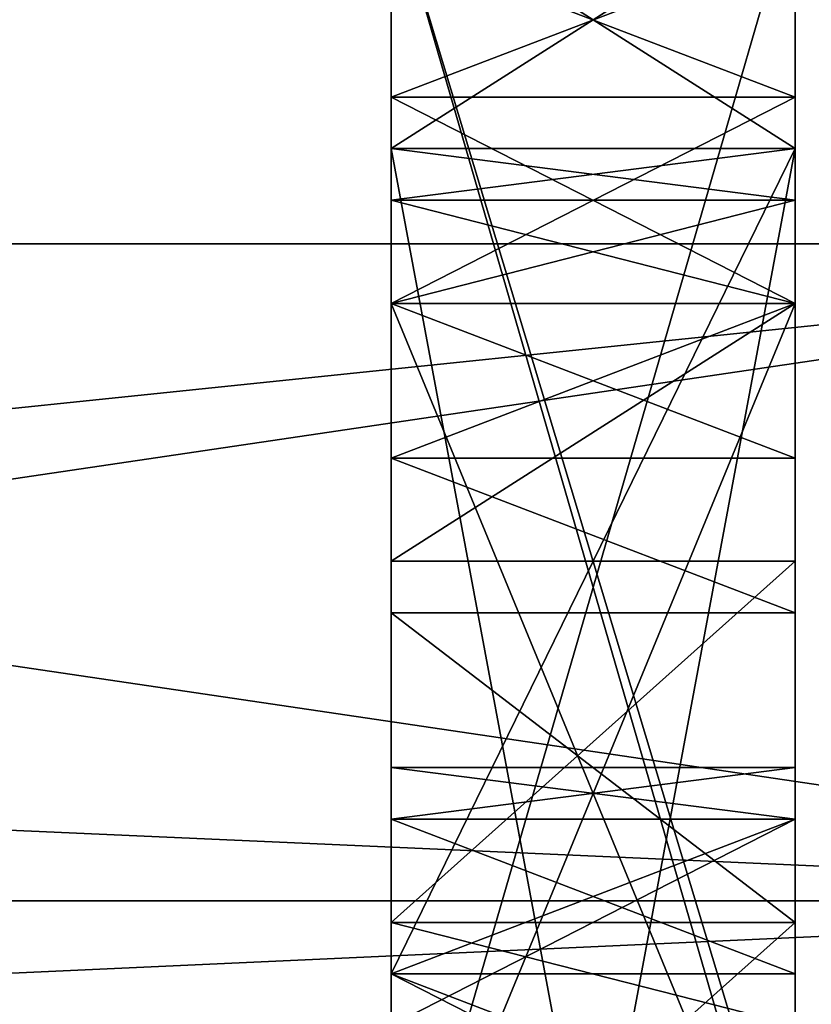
# Model space of a CAD drawing. Header units: millimetres. Extents: x -52 to 107, y -6 to 112.
# Tile 298 of 354: x 99.54 to 100.52, y 16.373 to 17.592. Entities that reach past the tile are written whole.
import ezdxf

# ---------------------------------------------------------------- set-up
doc = ezdxf.new("R2010")
doc.units = ezdxf.units.MM
doc.header["$LTSCALE"] = 65.185185
for name, color, linetype in [('3558', 7, 'CONTINUOUS'), ('3559', 7, 'CONTINUOUS'), ('3567', 7, 'CONTINUOUS'), ('3640', 7, 'CONTINUOUS'), ('3646', 7, 'CONTINUOUS'), ('3698', 7, 'CONTINUOUS'), ('3699', 7, 'CONTINUOUS'), ('3715', 7, 'CONTINUOUS'), ('3719', 7, 'CONTINUOUS'), ('3720', 7, 'CONTINUOUS'), ('3750', 7, 'CONTINUOUS'), ('3751', 7, 'CONTINUOUS'), ('3752', 7, 'CONTINUOUS'), ('3753', 7, 'CONTINUOUS'), ('3754', 7, 'CONTINUOUS'), ('3755', 7, 'CONTINUOUS'), ('3756', 7, 'CONTINUOUS'), ('3757', 7, 'CONTINUOUS'), ('3758', 7, 'CONTINUOUS'), ('3760', 7, 'CONTINUOUS'), ('3762', 7, 'CONTINUOUS'), ('3763', 7, 'CONTINUOUS'), ('3764', 7, 'CONTINUOUS'), ('3765', 7, 'CONTINUOUS'), ('3766', 7, 'CONTINUOUS'), ('3767', 7, 'CONTINUOUS'), ('3768', 7, 'CONTINUOUS'), ('3769', 7, 'CONTINUOUS'), ('3770', 7, 'CONTINUOUS'), ('3771', 7, 'CONTINUOUS'), ('3772', 7, 'CONTINUOUS'), ('3773', 7, 'CONTINUOUS'), ('3774', 7, 'CONTINUOUS'), ('3775', 7, 'CONTINUOUS'), ('3776', 7, 'CONTINUOUS'), ('3777', 7, 'CONTINUOUS'), ('3778', 7, 'CONTINUOUS'), ('3779', 7, 'CONTINUOUS'), ('3780', 7, 'CONTINUOUS'), ('3781', 7, 'CONTINUOUS'), ('3785', 7, 'CONTINUOUS'), ('3786', 7, 'CONTINUOUS'), ('3787', 7, 'CONTINUOUS'), ('3788', 7, 'CONTINUOUS'), ('3789', 7, 'CONTINUOUS'), ('3822', 7, 'CONTINUOUS'), ('3824', 7, 'CONTINUOUS'), ('3825', 7, 'CONTINUOUS'), ('3826', 7, 'CONTINUOUS'), ('3828', 7, 'CONTINUOUS'), ('3829', 7, 'CONTINUOUS'), ('3830', 7, 'CONTINUOUS'), ('3860', 7, 'CONTINUOUS'), ('3884', 7, 'CONTINUOUS'), ('3889', 7, 'CONTINUOUS'), ('3899', 7, 'CONTINUOUS'), ('3900', 7, 'CONTINUOUS'), ('3901', 7, 'CONTINUOUS')]:
    doc.layers.add(name, color=color, linetype=linetype)

msp = doc.modelspace()

# ---------------------------------------------------------------- linework, layer by layer
at = {"layer": '3558', "linetype": 'CONTINUOUS'}
for points in [[(100.5, 5.5013), (100.5, 27.0013), (100.5, 15.8364, -0.125), (100.5, 5.5013)], [(100.5, 27.0013), (100.5, 5.5013), (100.5, 16.0279, 0.375), (100.5, 27.0013)], [(100.5, 15.8364, -0.125), (100.5, 27.0013), (100.5, 17.7513, -0.25), (100.5, 15.8364, -0.125)], [(100.5, 17.0491, 2.5), (100.5, 27.0013), (100.5, 17.2406, 2.4375), (100.5, 17.0491, 2.5)], [(100.5, 27.0013), (100.5, 17.0491, 2.5), (100.5, 17.4321, 3.125), (100.5, 27.0013)], [(100.5, 17.2406, 2.4375), (100.5, 27.0013), (100.5, 17.4959, 2.25), (100.5, 17.2406, 2.4375)], [(100.5, 17.4959, 2.25), (100.5, 27.0013), (100.5, 17.6874, 1.9375), (100.5, 17.4959, 2.25)], [(100.5, 17.6874, 1.0625), (100.5, 27.0013), (100.5, 17.4959, 0.75), (100.5, 17.6874, 1.0625)], [(100.5, 17.4959, 0.75), (100.5, 27.0013), (100.5, 17.2406, 0.5625), (100.5, 17.4959, 0.75)], [(100.5, 17.2406, 0.5625), (100.5, 27.0013), (100.5, 16.9215, 0.4375), (100.5, 17.2406, 0.5625)], [(100.5, 16.9215, 0.4375), (100.5, 27.0013), (100.5, 16.4747, 0.375), (100.5, 16.9215, 0.4375)], [(100.5, 16.4747, 0.375), (100.5, 27.0013), (100.5, 16.0279, 0.375), (100.5, 16.4747, 0.375)], [(100.5, 17.7513, 3.125), (100.5, 27.0013), (100.5, 17.4321, 3.125), (100.5, 17.7513, 3.125)], [(100.5, 19.5732, -10.2238), (100.5, 7.5544, -6.3187), (100.5, 24.9482, -6.3187), (100.5, 19.5732, -10.2238)], [(100.5, 24.9482, -6.3187), (100.5, 7.5544, -6.3187), (100.5, 15.6449, -5.375), (100.5, 24.9482, -6.3187)], [(100.5, 24.9482, -6.3187), (100.5, 17.7513, -3.5), (100.5, 15.5172, -2.375), (100.5, 24.9482, -6.3187)], [(100.5, 17.7513, -3.875), (100.5, 24.9482, -6.3187), (100.5, 16.0279, -5.375), (100.5, 17.7513, -3.875)], [(100.5, 16.0279, -5.375), (100.5, 24.9482, -6.3187), (100.5, 15.6449, -5.375), (100.5, 16.0279, -5.375)], [(100.5, 24.9482, -6.3187), (100.5, 15.5172, -2.375), (100.5, 16.0917, -2.375), (100.5, 24.9482, -6.3187)], [(100.5, 17.7513, -2.375), (100.5, 24.9482, -6.3187), (100.5, 16.0917, -2.375), (100.5, 17.7513, -2.375)], [(100.5, 19.5732, 10.2238), (100.5, 24.9482, 6.3187), (100.5, 12.9293, 10.2238), (100.5, 19.5732, 10.2238)], [(100.5, 12.9293, 10.2238), (100.5, 24.9482, 6.3187), (100.5, 7.5544, 6.3187), (100.5, 12.9293, 10.2238)], [(100.5, 7.5544, 6.3187), (100.5, 24.9482, 6.3187), (100.5, 17.7513, 5.375), (100.5, 7.5544, 6.3187)], [(100.5, 12.9293, -10.2238), (100.5, 7.5544, -6.3187), (100.5, 19.5732, -10.2238), (100.5, 12.9293, -10.2238)], [(100.5, 17.4321, 5.375), (100.5, 7.5544, 6.3187), (100.5, 17.7513, 5.375), (100.5, 17.4321, 5.375)], [(100.5, 16.0279, -3.5), (100.5, 16.0279, -2.875), (100.5, 17.7513, -3.5), (100.5, 16.0279, -3.5)], [(100.5, 17.7513, -3.5), (100.5, 16.0279, -2.875), (100.5, 15.5172, -2.375), (100.5, 17.7513, -3.5)], [(100.5, 17.4321, -0.25), (100.5, 15.8364, -0.125), (100.5, 17.7513, -0.25), (100.5, 17.4321, -0.25)], [(100.5, 7.5544, 6.3187), (100.5, 17.4321, 5.375), (100.5, 14.7513, 4.125), (100.5, 7.5544, 6.3187)], [(100.5, 16.1555, -0.25), (100.5, 15.8364, -0.125), (100.5, 17.4321, -0.25), (100.5, 16.1555, -0.25)], [(100.5, 16.4108, -0.4375), (100.5, 16.1555, -0.25), (100.5, 17.4321, -0.25), (100.5, 16.4108, -0.4375)], [(100.5, 16.6023, -0.75), (100.5, 16.4108, -0.4375), (100.5, 17.4321, -2.0625), (100.5, 16.6023, -0.75)], [(100.5, 17.4321, -2.0625), (100.5, 16.4108, -0.4375), (100.5, 17.4321, -0.25), (100.5, 17.4321, -2.0625)], [(100.5, 16.6662, -1.0625), (100.5, 16.6023, -0.75), (100.5, 17.4321, -2.0625), (100.5, 16.6662, -1.0625)], [(100.5, 16.6662, -1.4375), (100.5, 16.6662, -1.0625), (100.5, 17.4321, -2.0625), (100.5, 16.6662, -1.4375)], [(100.5, 16.6023, -1.75), (100.5, 16.6662, -1.4375), (100.5, 17.4321, -2.0625), (100.5, 16.6023, -1.75)], [(100.5, 16.4108, -2.0625), (100.5, 16.6023, -1.75), (100.5, 17.4321, -2.0625), (100.5, 16.4108, -2.0625)], [(100.5, 16.6662, 1.6875), (100.5, 16.6023, 2), (100.5, 17.4321, 1.6875), (100.5, 16.6662, 1.6875)], [(100.5, 17.4321, 1.6875), (100.5, 16.6023, 2), (100.5, 17.3683, 1.875), (100.5, 17.4321, 1.6875)], [(100.5, 16.6662, 1.375), (100.5, 16.6662, 1.6875), (100.5, 17.4321, 1.3125), (100.5, 16.6662, 1.375)], [(100.5, 17.4321, 1.3125), (100.5, 16.6662, 1.6875), (100.5, 17.4321, 1.6875), (100.5, 17.4321, 1.3125)], [(100.5, 17.3683, 1.125), (100.5, 16.6662, 1.375), (100.5, 17.4321, 1.3125), (100.5, 17.3683, 1.125)], [(100.5, 17.0491, 2.5), (100.5, 15.9002, 2.625), (100.5, 17.4321, 3.125), (100.5, 17.0491, 2.5)], [(100.5, 17.4321, 3.125), (100.5, 15.9002, 2.625), (100.5, 14.7513, 3.75), (100.5, 17.4321, 3.125)], [(100.5, 17.4321, 5), (100.5, 17.4321, 3.125), (100.5, 14.7513, 3.75), (100.5, 17.4321, 5)], [(100.5, 17.3683, 1.875), (100.5, 16.6023, 2), (100.5, 17.2406, 2.0625), (100.5, 17.3683, 1.875)], [(100.5, 16.6023, 1.0625), (100.5, 16.6662, 1.375), (100.5, 17.3683, 1.125), (100.5, 16.6023, 1.0625)], [(100.5, 17.2406, 0.9375), (100.5, 16.6023, 1.0625), (100.5, 17.3683, 1.125), (100.5, 17.2406, 0.9375)], [(100.5, 16.6023, 2), (100.5, 16.4108, 2.3125), (100.5, 17.2406, 2.0625), (100.5, 16.6023, 2)], [(100.5, 17.2406, 2.0625), (100.5, 16.4108, 2.3125), (100.5, 17.0491, 2.1875), (100.5, 17.2406, 2.0625)], [(100.5, 17.0491, 0.8125), (100.5, 16.6023, 1.0625), (100.5, 17.2406, 0.9375), (100.5, 17.0491, 0.8125)], [(100.5, 16.4108, 2.3125), (100.5, 16.2193, 2.5), (100.5, 17.0491, 2.1875), (100.5, 16.4108, 2.3125)], [(100.5, 17.0491, 2.1875), (100.5, 16.2193, 2.5), (100.5, 17.0491, 2.5), (100.5, 17.0491, 2.1875)], [(100.5, 17.0491, 2.5), (100.5, 16.2193, 2.5), (100.5, 15.9002, 2.625), (100.5, 17.0491, 2.5)], [(100.5, 16.8576, 0.75), (100.5, 16.6023, 1.0625), (100.5, 17.0491, 0.8125), (100.5, 16.8576, 0.75)], [(100.5, 16.4747, 0.6875), (100.5, 16.6023, 1.0625), (100.5, 16.8576, 0.75), (100.5, 16.4747, 0.6875)], [(100.5, 16.347, 0.6875), (100.5, 16.6023, 1.0625), (100.5, 16.4747, 0.6875), (100.5, 16.347, 0.6875)]]:
    msp.add_3dface(points, dxfattribs=at)
at = {"layer": '3559', "linetype": 'CONTINUOUS'}
for points in [[(100.5, 19.5732, 10.2238), (100.5, 12.9293, 10.2238), (94.5, 17.7513, 10.6448), (100.5, 19.5732, 10.2238)], [(94.5, 17.7513, 10.6448), (100.5, 12.9293, 10.2238), (94.5, 16.2513, 10.75), (94.5, 17.7513, 10.6448)]]:
    msp.add_3dface(points, dxfattribs=at)
at = {"layer": '3567', "linetype": 'CONTINUOUS'}
for points in [[(100.5, 12.9293, -10.2238), (100.5, 19.5732, -10.2238), (94.5, 14.7513, -10.6448), (100.5, 12.9293, -10.2238)], [(94.5, 14.7513, -10.6448), (100.5, 19.5732, -10.2238), (94.5, 16.2513, -10.75), (94.5, 14.7513, -10.6448)], [(94.5, 16.2513, -10.75), (100.5, 19.5732, -10.2238), (94.5, 17.7513, -10.6448), (94.5, 16.2513, -10.75)]]:
    msp.add_3dface(points, dxfattribs=at)
at = {"layer": '3640', "linetype": 'CONTINUOUS'}
for points in [[(100, 17.7513, -3.5), (100, 17.7513, -3.875), (100, 16.0279, -5.375), (100, 17.7513, -3.5)], [(100, 16.0279, -3.5), (100, 17.7513, -3.5), (100, 16.0279, -3.875), (100, 16.0279, -3.5)], [(100, 17.7513, -3.5), (100, 16.0279, -5.375), (100, 17.2406, -3.875), (100, 17.7513, -3.5)], [(100, 16.0279, -3.875), (100, 17.7513, -3.5), (100, 17.2406, -3.875), (100, 16.0279, -3.875)], [(100, 16.0279, -5.375), (100, 16.0279, -4.9375), (100, 17.2406, -3.875), (100, 16.0279, -5.375)]]:
    msp.add_3dface(points, dxfattribs=at)
at = {"layer": '3646', "linetype": 'CONTINUOUS'}
for points in [[(100.5, 16.0279, -3.5), (100.5, 17.7513, -3.5), (100, 16.0279, -3.5), (100.5, 16.0279, -3.5)], [(100.5, 17.7513, -3.5), (100, 17.7513, -3.5), (100, 16.0279, -3.5), (100.5, 17.7513, -3.5)]]:
    msp.add_3dface(points, dxfattribs=at)
at = {"layer": '3698', "linetype": 'CONTINUOUS'}
for points in [[(101.5, 16.5013, -15.933), (101.5, 16.2513, -16), (96, 16.5013, -15.933), (101.5, 16.5013, -15.933)], [(96, 16.5013, -15.933), (101.5, 16.2513, -16), (96, 16.2513, -16), (96, 16.5013, -15.933)]]:
    msp.add_3dface(points, dxfattribs=at)
at = {"layer": '3699', "linetype": 'CONTINUOUS'}
for points in [[(96, 16.745, -15.7923), (101.5, 17.3145, -15.4635), (96, 16.5013, -15.933), (96, 16.745, -15.7923)], [(101.5, 17.3145, -15.4635), (96, 16.745, -15.7923), (96, 17.3145, -15.4635), (101.5, 17.3145, -15.4635)], [(101.5, 17.3145, -15.4635), (101.5, 16.5013, -15.933), (96, 16.5013, -15.933), (101.5, 17.3145, -15.4635)]]:
    msp.add_3dface(points, dxfattribs=at)
at = {"layer": '3715', "linetype": 'CONTINUOUS'}
for points in [[(100.5, 17.7513, -3.875), (100.5, 16.0279, -5.375), (100, 17.7513, -3.875), (100.5, 17.7513, -3.875)], [(100, 17.7513, -3.875), (100.5, 16.0279, -5.375), (100, 16.0279, -5.375), (100, 17.7513, -3.875)]]:
    msp.add_3dface(points, dxfattribs=at)
at = {"layer": '3719', "linetype": 'CONTINUOUS'}
for points in [[(100, 17.2406, -3.875), (100, 16.0279, -4.9375), (100.5, 17.2406, -3.875), (100, 17.2406, -3.875)], [(100, 16.0279, -4.9375), (100.5, 16.0279, -4.9375), (100.5, 17.2406, -3.875), (100, 16.0279, -4.9375)]]:
    msp.add_3dface(points, dxfattribs=at)
at = {"layer": '3720', "linetype": 'CONTINUOUS'}
for points in [[(100, 16.0279, -3.875), (100, 17.2406, -3.875), (100.5, 16.0279, -3.875), (100, 16.0279, -3.875)], [(100, 17.2406, -3.875), (100.5, 17.2406, -3.875), (100.5, 16.0279, -3.875), (100, 17.2406, -3.875)]]:
    msp.add_3dface(points, dxfattribs=at)
at = {"layer": '3750', "linetype": 'CONTINUOUS'}
for points in [[(100.5, 16.1555, -0.25), (100.5, 16.4108, -0.4375), (100, 16.4108, -0.4375), (100.5, 16.1555, -0.25)], [(100, 16.1555, -0.25), (100.5, 16.1555, -0.25), (100, 16.4108, -0.4375), (100, 16.1555, -0.25)]]:
    msp.add_3dface(points, dxfattribs=at)
at = {"layer": '3751', "linetype": 'CONTINUOUS'}
for points in [[(100.5, 16.4108, -0.4375), (100.5, 16.6023, -0.75), (100, 16.6023, -0.75), (100.5, 16.4108, -0.4375)], [(100, 16.4108, -0.4375), (100.5, 16.4108, -0.4375), (100, 16.6023, -0.75), (100, 16.4108, -0.4375)]]:
    msp.add_3dface(points, dxfattribs=at)
at = {"layer": '3752', "linetype": 'CONTINUOUS'}
for points in [[(100.5, 16.6023, -0.75), (100.5, 16.6662, -1.0625), (100, 16.6662, -1.0625), (100.5, 16.6023, -0.75)], [(100, 16.6023, -0.75), (100.5, 16.6023, -0.75), (100, 16.6662, -1.0625), (100, 16.6023, -0.75)]]:
    msp.add_3dface(points, dxfattribs=at)
at = {"layer": '3753', "linetype": 'CONTINUOUS'}
for points in [[(100.5, 16.6662, -1.0625), (100.5, 16.6662, -1.4375), (100, 16.6662, -1.4375), (100.5, 16.6662, -1.0625)], [(100, 16.6662, -1.0625), (100.5, 16.6662, -1.0625), (100, 16.6662, -1.4375), (100, 16.6662, -1.0625)]]:
    msp.add_3dface(points, dxfattribs=at)
at = {"layer": '3754', "linetype": 'CONTINUOUS'}
for points in [[(100.5, 16.6662, -1.4375), (100.5, 16.6023, -1.75), (100, 16.6023, -1.75), (100.5, 16.6662, -1.4375)], [(100, 16.6662, -1.4375), (100.5, 16.6662, -1.4375), (100, 16.6023, -1.75), (100, 16.6662, -1.4375)]]:
    msp.add_3dface(points, dxfattribs=at)
at = {"layer": '3755', "linetype": 'CONTINUOUS'}
for points in [[(100.5, 16.6023, -1.75), (100.5, 16.4108, -2.0625), (100, 16.4108, -2.0625), (100.5, 16.6023, -1.75)], [(100, 16.6023, -1.75), (100.5, 16.6023, -1.75), (100, 16.4108, -2.0625), (100, 16.6023, -1.75)]]:
    msp.add_3dface(points, dxfattribs=at)
at = {"layer": '3756', "linetype": 'CONTINUOUS'}
for points in [[(100.5, 16.4108, -2.0625), (100.5, 17.4321, -2.0625), (100, 16.4108, -2.0625), (100.5, 16.4108, -2.0625)], [(100, 16.4108, -2.0625), (100.5, 17.4321, -2.0625), (100, 17.4321, -2.0625), (100, 16.4108, -2.0625)]]:
    msp.add_3dface(points, dxfattribs=at)
at = {"layer": '3757', "linetype": 'CONTINUOUS'}
for points in [[(100.5, 17.4321, -2.0625), (100.5, 17.4321, -0.25), (100, 17.4321, -2.0625), (100.5, 17.4321, -2.0625)], [(100, 17.4321, -2.0625), (100.5, 17.4321, -0.25), (100, 17.4321, -0.25), (100, 17.4321, -2.0625)]]:
    msp.add_3dface(points, dxfattribs=at)
at = {"layer": '3758', "linetype": 'CONTINUOUS'}
for points in [[(100.5, 17.4321, -0.25), (100.5, 17.7513, -0.25), (100, 17.7513, -0.25), (100.5, 17.4321, -0.25)], [(100, 17.4321, -0.25), (100.5, 17.4321, -0.25), (100, 17.7513, -0.25), (100, 17.4321, -0.25)]]:
    msp.add_3dface(points, dxfattribs=at)
at = {"layer": '3760', "linetype": 'CONTINUOUS'}
for points in [[(100.5, 17.7513, -2.375), (100.5, 16.0917, -2.375), (100, 17.7513, -2.375), (100.5, 17.7513, -2.375)], [(100, 17.7513, -2.375), (100.5, 16.0917, -2.375), (100, 16.0917, -2.375), (100, 17.7513, -2.375)]]:
    msp.add_3dface(points, dxfattribs=at)
at = {"layer": '3762', "linetype": 'CONTINUOUS'}
for points in [[(100.5, 16.2193, 2.5), (100.5, 16.4108, 2.3125), (100, 16.4108, 2.3125), (100.5, 16.2193, 2.5)], [(100, 16.2193, 2.5), (100.5, 16.2193, 2.5), (100, 16.4108, 2.3125), (100, 16.2193, 2.5)]]:
    msp.add_3dface(points, dxfattribs=at)
at = {"layer": '3763', "linetype": 'CONTINUOUS'}
for points in [[(100.5, 16.4108, 2.3125), (100.5, 16.6023, 2), (100, 16.6023, 2), (100.5, 16.4108, 2.3125)], [(100, 16.4108, 2.3125), (100.5, 16.4108, 2.3125), (100, 16.6023, 2), (100, 16.4108, 2.3125)]]:
    msp.add_3dface(points, dxfattribs=at)
at = {"layer": '3764', "linetype": 'CONTINUOUS'}
for points in [[(100.5, 16.6023, 2), (100.5, 16.6662, 1.6875), (100, 16.6662, 1.6875), (100.5, 16.6023, 2)], [(100, 16.6023, 2), (100.5, 16.6023, 2), (100, 16.6662, 1.6875), (100, 16.6023, 2)]]:
    msp.add_3dface(points, dxfattribs=at)
at = {"layer": '3765', "linetype": 'CONTINUOUS'}
for points in [[(100.5, 16.6662, 1.6875), (100.5, 16.6662, 1.375), (100, 16.6662, 1.375), (100.5, 16.6662, 1.6875)], [(100, 16.6662, 1.6875), (100.5, 16.6662, 1.6875), (100, 16.6662, 1.375), (100, 16.6662, 1.6875)]]:
    msp.add_3dface(points, dxfattribs=at)
at = {"layer": '3766', "linetype": 'CONTINUOUS'}
for points in [[(100.5, 16.6662, 1.375), (100.5, 16.6023, 1.0625), (100, 16.6023, 1.0625), (100.5, 16.6662, 1.375)], [(100, 16.6662, 1.375), (100.5, 16.6662, 1.375), (100, 16.6023, 1.0625), (100, 16.6662, 1.375)]]:
    msp.add_3dface(points, dxfattribs=at)
at = {"layer": '3767', "linetype": 'CONTINUOUS'}
for points in [[(100.5, 16.6023, 1.0625), (100.5, 16.347, 0.6875), (100, 16.347, 0.6875), (100.5, 16.6023, 1.0625)], [(100, 16.6023, 1.0625), (100.5, 16.6023, 1.0625), (100, 16.347, 0.6875), (100, 16.6023, 1.0625)]]:
    msp.add_3dface(points, dxfattribs=at)
at = {"layer": '3768', "linetype": 'CONTINUOUS'}
for points in [[(100.5, 16.347, 0.6875), (100.5, 16.4747, 0.6875), (100, 16.4747, 0.6875), (100.5, 16.347, 0.6875)], [(100, 16.347, 0.6875), (100.5, 16.347, 0.6875), (100, 16.4747, 0.6875), (100, 16.347, 0.6875)]]:
    msp.add_3dface(points, dxfattribs=at)
at = {"layer": '3769', "linetype": 'CONTINUOUS'}
for points in [[(100.5, 16.4747, 0.6875), (100.5, 16.8576, 0.75), (100, 16.8576, 0.75), (100.5, 16.4747, 0.6875)], [(100, 16.4747, 0.6875), (100.5, 16.4747, 0.6875), (100, 16.8576, 0.75), (100, 16.4747, 0.6875)]]:
    msp.add_3dface(points, dxfattribs=at)
at = {"layer": '3770', "linetype": 'CONTINUOUS'}
for points in [[(100.5, 16.8576, 0.75), (100.5, 17.0491, 0.8125), (100, 17.0491, 0.8125), (100.5, 16.8576, 0.75)], [(100, 16.8576, 0.75), (100.5, 16.8576, 0.75), (100, 17.0491, 0.8125), (100, 16.8576, 0.75)]]:
    msp.add_3dface(points, dxfattribs=at)
at = {"layer": '3771', "linetype": 'CONTINUOUS'}
for points in [[(100.5, 17.0491, 0.8125), (100.5, 17.2406, 0.9375), (100, 17.2406, 0.9375), (100.5, 17.0491, 0.8125)], [(100, 17.0491, 0.8125), (100.5, 17.0491, 0.8125), (100, 17.2406, 0.9375), (100, 17.0491, 0.8125)]]:
    msp.add_3dface(points, dxfattribs=at)
at = {"layer": '3772', "linetype": 'CONTINUOUS'}
for points in [[(100.5, 17.2406, 0.9375), (100.5, 17.3683, 1.125), (100, 17.3683, 1.125), (100.5, 17.2406, 0.9375)], [(100, 17.2406, 0.9375), (100.5, 17.2406, 0.9375), (100, 17.3683, 1.125), (100, 17.2406, 0.9375)]]:
    msp.add_3dface(points, dxfattribs=at)
at = {"layer": '3773', "linetype": 'CONTINUOUS'}
for points in [[(100.5, 17.3683, 1.125), (100.5, 17.4321, 1.3125), (100, 17.4321, 1.3125), (100.5, 17.3683, 1.125)], [(100, 17.3683, 1.125), (100.5, 17.3683, 1.125), (100, 17.4321, 1.3125), (100, 17.3683, 1.125)]]:
    msp.add_3dface(points, dxfattribs=at)
at = {"layer": '3774', "linetype": 'CONTINUOUS'}
for points in [[(100.5, 17.4321, 1.3125), (100.5, 17.4321, 1.6875), (100, 17.4321, 1.6875), (100.5, 17.4321, 1.3125)], [(100, 17.4321, 1.3125), (100.5, 17.4321, 1.3125), (100, 17.4321, 1.6875), (100, 17.4321, 1.3125)]]:
    msp.add_3dface(points, dxfattribs=at)
at = {"layer": '3775', "linetype": 'CONTINUOUS'}
for points in [[(100.5, 17.4321, 1.6875), (100.5, 17.3683, 1.875), (100, 17.3683, 1.875), (100.5, 17.4321, 1.6875)], [(100, 17.4321, 1.6875), (100.5, 17.4321, 1.6875), (100, 17.3683, 1.875), (100, 17.4321, 1.6875)]]:
    msp.add_3dface(points, dxfattribs=at)
at = {"layer": '3776', "linetype": 'CONTINUOUS'}
for points in [[(100.5, 17.3683, 1.875), (100.5, 17.2406, 2.0625), (100, 17.2406, 2.0625), (100.5, 17.3683, 1.875)], [(100, 17.3683, 1.875), (100.5, 17.3683, 1.875), (100, 17.2406, 2.0625), (100, 17.3683, 1.875)]]:
    msp.add_3dface(points, dxfattribs=at)
at = {"layer": '3777', "linetype": 'CONTINUOUS'}
for points in [[(100.5, 17.2406, 2.0625), (100.5, 17.0491, 2.1875), (100, 17.0491, 2.1875), (100.5, 17.2406, 2.0625)], [(100, 17.2406, 2.0625), (100.5, 17.2406, 2.0625), (100, 17.0491, 2.1875), (100, 17.2406, 2.0625)]]:
    msp.add_3dface(points, dxfattribs=at)
at = {"layer": '3778', "linetype": 'CONTINUOUS'}
for points in [[(100.5, 17.0491, 2.1875), (100.5, 17.0491, 2.5), (100, 17.0491, 2.5), (100.5, 17.0491, 2.1875)], [(100, 17.0491, 2.1875), (100.5, 17.0491, 2.1875), (100, 17.0491, 2.5), (100, 17.0491, 2.1875)]]:
    msp.add_3dface(points, dxfattribs=at)
at = {"layer": '3779', "linetype": 'CONTINUOUS'}
for points in [[(100.5, 17.0491, 2.5), (100.5, 17.2406, 2.4375), (100, 17.2406, 2.4375), (100.5, 17.0491, 2.5)], [(100, 17.0491, 2.5), (100.5, 17.0491, 2.5), (100, 17.2406, 2.4375), (100, 17.0491, 2.5)]]:
    msp.add_3dface(points, dxfattribs=at)
at = {"layer": '3780', "linetype": 'CONTINUOUS'}
for points in [[(100.5, 17.2406, 2.4375), (100.5, 17.4959, 2.25), (100, 17.4959, 2.25), (100.5, 17.2406, 2.4375)], [(100, 17.2406, 2.4375), (100.5, 17.2406, 2.4375), (100, 17.4959, 2.25), (100, 17.2406, 2.4375)]]:
    msp.add_3dface(points, dxfattribs=at)
at = {"layer": '3781', "linetype": 'CONTINUOUS'}
for points in [[(100.5, 17.4959, 2.25), (100.5, 17.6874, 1.9375), (100, 17.6874, 1.9375), (100.5, 17.4959, 2.25)], [(100, 17.4959, 2.25), (100.5, 17.4959, 2.25), (100, 17.6874, 1.9375), (100, 17.4959, 2.25)]]:
    msp.add_3dface(points, dxfattribs=at)
at = {"layer": '3785', "linetype": 'CONTINUOUS'}
for points in [[(100.5, 17.6874, 1.0625), (100.5, 17.4959, 0.75), (100, 17.4959, 0.75), (100.5, 17.6874, 1.0625)], [(100, 17.6874, 1.0625), (100.5, 17.6874, 1.0625), (100, 17.4959, 0.75), (100, 17.6874, 1.0625)]]:
    msp.add_3dface(points, dxfattribs=at)
at = {"layer": '3786', "linetype": 'CONTINUOUS'}
for points in [[(100.5, 17.4959, 0.75), (100.5, 17.2406, 0.5625), (100, 17.2406, 0.5625), (100.5, 17.4959, 0.75)], [(100, 17.4959, 0.75), (100.5, 17.4959, 0.75), (100, 17.2406, 0.5625), (100, 17.4959, 0.75)]]:
    msp.add_3dface(points, dxfattribs=at)
at = {"layer": '3787', "linetype": 'CONTINUOUS'}
for points in [[(100.5, 17.2406, 0.5625), (100.5, 16.9215, 0.4375), (100, 16.9215, 0.4375), (100.5, 17.2406, 0.5625)], [(100, 17.2406, 0.5625), (100.5, 17.2406, 0.5625), (100, 16.9215, 0.4375), (100, 17.2406, 0.5625)]]:
    msp.add_3dface(points, dxfattribs=at)
at = {"layer": '3788', "linetype": 'CONTINUOUS'}
for points in [[(100.5, 16.9215, 0.4375), (100.5, 16.4747, 0.375), (100, 16.4747, 0.375), (100.5, 16.9215, 0.4375)], [(100, 16.9215, 0.4375), (100.5, 16.9215, 0.4375), (100, 16.4747, 0.375), (100, 16.9215, 0.4375)]]:
    msp.add_3dface(points, dxfattribs=at)
at = {"layer": '3789', "linetype": 'CONTINUOUS'}
for points in [[(100.5, 16.4747, 0.375), (100.5, 16.0279, 0.375), (100, 16.0279, 0.375), (100.5, 16.4747, 0.375)], [(100, 16.4747, 0.375), (100.5, 16.4747, 0.375), (100, 16.0279, 0.375), (100, 16.4747, 0.375)]]:
    msp.add_3dface(points, dxfattribs=at)
at = {"layer": '3822', "linetype": 'CONTINUOUS'}
for points in [[(100.5, 17.4321, 5.375), (100.5, 17.7513, 5.375), (100, 17.7513, 5.375), (100.5, 17.4321, 5.375)], [(100, 17.4321, 5.375), (100.5, 17.4321, 5.375), (100, 17.7513, 5.375), (100, 17.4321, 5.375)]]:
    msp.add_3dface(points, dxfattribs=at)
at = {"layer": '3824', "linetype": 'CONTINUOUS'}
for points in [[(100.5, 17.7513, 3.125), (100.5, 17.4321, 3.125), (100, 17.4321, 3.125), (100.5, 17.7513, 3.125)], [(100, 17.7513, 3.125), (100.5, 17.7513, 3.125), (100, 17.4321, 3.125), (100, 17.7513, 3.125)]]:
    msp.add_3dface(points, dxfattribs=at)
at = {"layer": '3825', "linetype": 'CONTINUOUS'}
for points in [[(100.5, 17.4321, 3.125), (100.5, 17.4321, 5), (100, 17.4321, 3.125), (100.5, 17.4321, 3.125)], [(100, 17.4321, 3.125), (100.5, 17.4321, 5), (100, 17.4321, 5), (100, 17.4321, 3.125)]]:
    msp.add_3dface(points, dxfattribs=at)
at = {"layer": '3826', "linetype": 'CONTINUOUS'}
for points in [[(100.5, 17.4321, 5), (100.5, 14.7513, 3.75), (100, 17.4321, 5), (100.5, 17.4321, 5)], [(100, 17.4321, 5), (100.5, 14.7513, 3.75), (100, 14.7513, 3.75), (100, 17.4321, 5)]]:
    msp.add_3dface(points, dxfattribs=at)
at = {"layer": '3828', "linetype": 'CONTINUOUS'}
for points in [[(100.5, 14.7513, 4.125), (100.5, 17.4321, 5.375), (100, 14.7513, 4.125), (100.5, 14.7513, 4.125)], [(100.5, 17.4321, 5.375), (100, 17.4321, 5.375), (100, 14.7513, 4.125), (100.5, 17.4321, 5.375)]]:
    msp.add_3dface(points, dxfattribs=at)
at = {"layer": '3829', "linetype": 'CONTINUOUS'}
for points in [[(96, 16.745, 15.7923), (101.5, 16.5013, 15.933), (96, 17.3145, 15.4635), (96, 16.745, 15.7923)], [(101.5, 16.5013, 15.933), (101.5, 17.3145, 15.4635), (96, 17.3145, 15.4635), (101.5, 16.5013, 15.933)], [(101.5, 16.5013, 15.933), (96, 16.745, 15.7923), (96, 16.5013, 15.933), (101.5, 16.5013, 15.933)]]:
    msp.add_3dface(points, dxfattribs=at)
at = {"layer": '3830', "linetype": 'CONTINUOUS'}
for points in [[(101.5, 16.2513, 16), (101.5, 16.5013, 15.933), (96, 16.2513, 16), (101.5, 16.2513, 16)], [(101.5, 16.5013, 15.933), (96, 16.5013, 15.933), (96, 16.2513, 16), (101.5, 16.5013, 15.933)]]:
    msp.add_3dface(points, dxfattribs=at)
at = {"layer": '3860', "linetype": 'CONTINUOUS'}
msp.add_3dface([(100.5, 17.2406, -3.875), (100.5, 16.0279, -4.9375), (100.5, 16.0279, -3.875), (100.5, 17.2406, -3.875)], dxfattribs=at)
at = {"layer": '3884', "linetype": 'CONTINUOUS'}
for points in [[(101.5, 17.3145, 15.4635), (101.5, 20.2629, 14.9718), (96, 17.3145, 15.4635), (101.5, 17.3145, 15.4635)], [(96, 17.3145, 15.4635), (101.5, 20.2629, 14.9718), (96, 20.2629, 14.9718), (96, 17.3145, 15.4635)]]:
    msp.add_3dface(points, dxfattribs=at)
at = {"layer": '3889', "linetype": 'CONTINUOUS'}
for points in [[(101.5, 20.2629, -14.9718), (101.5, 17.3145, -15.4635), (96, 20.2631, -14.9718), (101.5, 20.2629, -14.9718)], [(101.5, 17.3145, -15.4635), (96, 17.3145, -15.4635), (96, 20.2631, -14.9718), (101.5, 17.3145, -15.4635)]]:
    msp.add_3dface(points, dxfattribs=at)
at = {"layer": '3899', "linetype": 'CONTINUOUS'}
for points in [[(100, 17.4321, -2.0625), (100, 17.4321, -0.25), (100, 17.7513, -0.25), (100, 17.4321, -2.0625)], [(100, 17.4321, -2.0625), (100, 17.7513, -0.25), (100, 17.7513, -2.375), (100, 17.4321, -2.0625)], [(100, 17.4321, -2.0625), (100, 17.7513, -2.375), (100, 16.0917, -2.375), (100, 17.4321, -2.0625)], [(100, 16.4108, -2.0625), (100, 17.4321, -2.0625), (100, 16.0917, -2.375), (100, 16.4108, -2.0625)], [(100, 16.6023, -0.75), (100, 16.6662, -1.0625), (100, 16.6023, -1.75), (100, 16.6023, -0.75)], [(100, 16.6662, -1.0625), (100, 16.6662, -1.4375), (100, 16.6023, -1.75), (100, 16.6662, -1.0625)], [(100, 16.4108, -0.4375), (100, 16.6023, -0.75), (100, 16.4108, -2.0625), (100, 16.4108, -0.4375)], [(100, 16.6023, -0.75), (100, 16.6023, -1.75), (100, 16.4108, -2.0625), (100, 16.6023, -0.75)], [(100, 16.2832, -1.6875), (100, 16.347, -1.4375), (100, 16.4108, -2.0625), (100, 16.2832, -1.6875)], [(100, 16.2832, -1.6875), (100, 16.4108, -2.0625), (100, 16.0917, -2.375), (100, 16.2832, -1.6875)], [(100, 16.347, -1.4375), (100, 16.347, -1.0625), (100, 16.4108, -0.4375), (100, 16.347, -1.4375)], [(100, 16.347, -1.4375), (100, 16.4108, -0.4375), (100, 16.4108, -2.0625), (100, 16.347, -1.4375)], [(100, 16.347, -1.0625), (100, 16.2832, -0.8125), (100, 16.4108, -0.4375), (100, 16.347, -1.0625)], [(100, 16.2832, -0.8125), (100, 16.1555, -0.625), (100, 16.4108, -0.4375), (100, 16.2832, -0.8125)], [(100, 16.1555, -0.625), (100, 16.1555, -0.25), (100, 16.4108, -0.4375), (100, 16.1555, -0.625)]]:
    msp.add_3dface(points, dxfattribs=at)
at = {"layer": '3900', "linetype": 'CONTINUOUS'}
for points in [[(100, 17.4959, 2.25), (100, 17.6874, 1.9375), (100, 17.4959, 0.75), (100, 17.4959, 2.25)], [(100, 17.6874, 1.9375), (100, 17.6874, 1.0625), (100, 17.4959, 0.75), (100, 17.6874, 1.9375)], [(100, 17.4321, 1.3125), (100, 17.4321, 1.6875), (100, 17.4959, 2.25), (100, 17.4321, 1.3125)], [(100, 17.4321, 1.3125), (100, 17.4959, 2.25), (100, 17.4959, 0.75), (100, 17.4321, 1.3125)], [(100, 17.4321, 1.3125), (100, 17.4959, 0.75), (100, 17.2406, 0.5625), (100, 17.4321, 1.3125)], [(100, 17.4321, 1.6875), (100, 17.3683, 1.875), (100, 17.4959, 2.25), (100, 17.4321, 1.6875)], [(100, 17.3683, 1.875), (100, 17.2406, 2.0625), (100, 17.4959, 2.25), (100, 17.3683, 1.875)], [(100, 17.2406, 2.0625), (100, 17.2406, 2.4375), (100, 17.4959, 2.25), (100, 17.2406, 2.0625)], [(100, 17.3683, 1.125), (100, 17.4321, 1.3125), (100, 17.2406, 0.5625), (100, 17.3683, 1.125)], [(100, 17.2406, 0.9375), (100, 17.3683, 1.125), (100, 17.2406, 0.5625), (100, 17.2406, 0.9375)], [(100, 17.0491, 0.8125), (100, 17.2406, 0.9375), (100, 16.9215, 0.4375), (100, 17.0491, 0.8125)], [(100, 17.2406, 0.9375), (100, 17.2406, 0.5625), (100, 16.9215, 0.4375), (100, 17.2406, 0.9375)], [(100, 17.2406, 2.0625), (100, 17.0491, 2.1875), (100, 17.2406, 2.4375), (100, 17.2406, 2.0625)], [(100, 17.0491, 2.1875), (100, 17.0491, 2.5), (100, 17.2406, 2.4375), (100, 17.0491, 2.1875)], [(100, 16.8576, 0.75), (100, 17.0491, 0.8125), (100, 16.9215, 0.4375), (100, 16.8576, 0.75)], [(100, 16.8576, 0.75), (100, 16.9215, 0.4375), (100, 16.4747, 0.375), (100, 16.8576, 0.75)], [(100, 16.4747, 0.6875), (100, 16.8576, 0.75), (100, 16.4747, 0.375), (100, 16.4747, 0.6875)], [(100, 16.6023, 2), (100, 16.6662, 1.6875), (100, 16.6023, 1.0625), (100, 16.6023, 2)], [(100, 16.6662, 1.6875), (100, 16.6662, 1.375), (100, 16.6023, 1.0625), (100, 16.6662, 1.6875)], [(100, 16.4108, 2.3125), (100, 16.6023, 2), (100, 16.347, 0.6875), (100, 16.4108, 2.3125)], [(100, 16.6023, 2), (100, 16.6023, 1.0625), (100, 16.347, 0.6875), (100, 16.6023, 2)], [(100, 16.347, 0.6875), (100, 16.4747, 0.6875), (100, 16.0279, 0.375), (100, 16.347, 0.6875)], [(100, 16.4747, 0.6875), (100, 16.4747, 0.375), (100, 16.0279, 0.375), (100, 16.4747, 0.6875)], [(100, 16.2193, 2.5), (100, 16.4108, 2.3125), (100, 16.2832, 1.9375), (100, 16.2193, 2.5)], [(100, 16.4108, 2.3125), (100, 16.347, 0.6875), (100, 16.347, 1.3125), (100, 16.4108, 2.3125)], [(100, 16.4108, 2.3125), (100, 16.347, 1.3125), (100, 16.347, 1.75), (100, 16.4108, 2.3125)], [(100, 16.4108, 2.3125), (100, 16.347, 1.75), (100, 16.2832, 1.9375), (100, 16.4108, 2.3125)]]:
    msp.add_3dface(points, dxfattribs=at)
at = {"layer": '3901', "linetype": 'CONTINUOUS'}
for points in [[(100, 17.4321, 5.375), (100, 17.7513, 5.375), (100, 17.4321, 5), (100, 17.4321, 5.375)], [(100, 17.7513, 5.375), (100, 17.7513, 3.125), (100, 17.4321, 3.125), (100, 17.7513, 5.375)], [(100, 17.7513, 5.375), (100, 17.4321, 3.125), (100, 17.4321, 5), (100, 17.7513, 5.375)], [(100, 17.4321, 5.375), (100, 17.4321, 5), (100, 14.7513, 3.75), (100, 17.4321, 5.375)], [(100, 17.4321, 5.375), (100, 14.7513, 3.75), (100, 14.7513, 4.125), (100, 17.4321, 5.375)]]:
    msp.add_3dface(points, dxfattribs=at)

doc.saveas('drawing.dxf')
